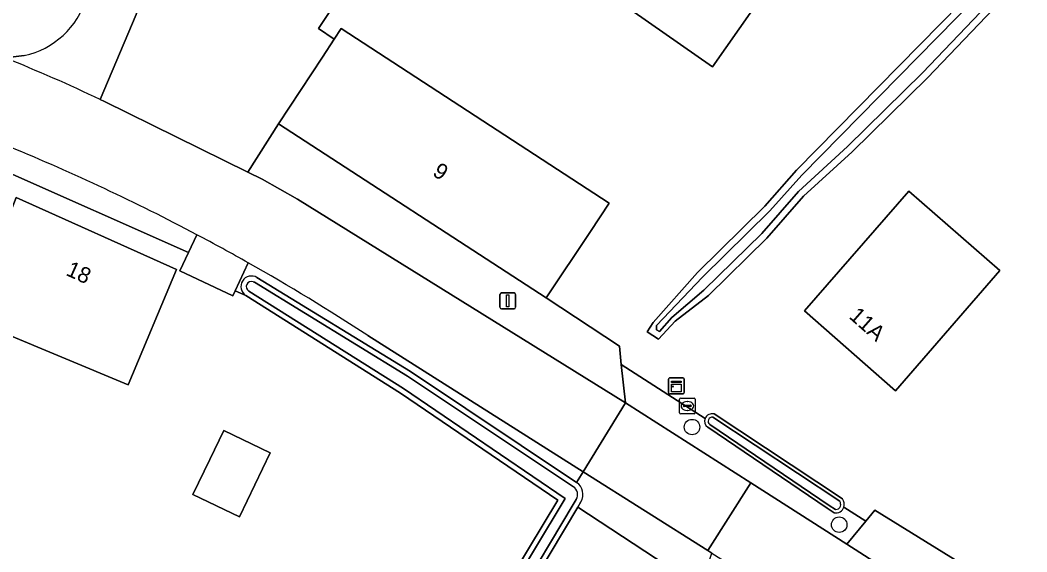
# Model space of a CAD drawing. Extents: x 162879 to 165540, y 384011 to 385181.
# Drawn here: x 164874.9 to 164938.6, y 384549.1 to 384582.8 of the extents above; entities that cross this region are included whole.
import ezdxf

# ---------------------------------------------------------------- set-up
doc = ezdxf.new("R2010")
doc.units = 0
for name, color, linetype in [('IMGEO_Boom', 7, 'Continuous'), ('IMGEO_Erf', 7, 'Continuous'), ('IMGEO_Groenvoorziening', 7, 'Continuous'), ('IMGEO_Kast', 7, 'Continuous'), ('IMGEO_Lichtmast', 7, 'Continuous'), ('IMGEO_Oever', 7, 'Continuous'), ('IMGEO_Pand', 7, 'Continuous'), ('IMGEO_Pand_nummerreeks', 7, 'Continuous'), ('IMGEO_Parkeervlak_open', 7, 'Continuous'), ('IMGEO_Rijbaan_lokaal_gesloten', 7, 'Continuous'), ('IMGEO_Rijbaan_lokaal_halfverhard', 7, 'Continuous'), ('IMGEO_Rioolput', 7, 'Continuous'), ('IMGEO_Voetpad_halfverhard', 7, 'Continuous'), ('IMGEO_Voetpad_open', 7, 'Continuous'), ('IMGEO_Waterloop', 7, 'Continuous')]:
    doc.layers.add(name, color=color, linetype=linetype)

msp = doc.modelspace()

# ---------------------------------------------------------------- linework, layer by layer
at = {"layer": 'IMGEO_Boom'}
for centre in [(164917.371, 384557.038), (164926.682, 384550.865)]:
    msp.add_circle(centre, 0.489, dxfattribs=at)
at = {"layer": 'IMGEO_Erf'}
for points in [[(164894.639, 384635.387), (164891.312, 384618.004), (164888.386, 384604.471), (164888.024, 384602.352), (164887.347, 384599.404), (164885.677, 384593.634), (164885.272, 384592.236), (164887.523, 384590.648), (164895.833, 384585.413), (164893.739, 384582.249), (164894.737, 384581.565), (164895.173, 384582.236), (164912.127, 384571.207), (164910.956, 384569.406), (164908.147, 384565.22), (164912.774, 384562.158), (164912.883, 384560.989), (164918.204, 384557.583)], [(164944.33, 384591.748), (164932.272, 384579.131), (164927.505, 384574.449), (164924.425, 384571.633), (164922.106, 384568.975), (164918.407, 384565.359), (164916.303, 384563.727), (164915.24, 384562.595), (164914.526, 384563.05), (164914.903, 384563.653), (164917.708, 384566.818), (164921.967, 384571.014), (164923.987, 384573.277), (164944.779, 384594.433)], [(164885.513, 384568.068), (164873.657, 384573.342), (164870.529, 384574.734), (164869.886, 384575.007), (164869.558, 384573.853), (164867.626, 384574.605), (164865.83, 384572.146), (164861.301, 384573.498), (164861.259, 384576.486), (164853.064, 384578.624), (164849.105, 384579.664), (164839.629, 384582.568)], [(164905.238, 384546.356), (164908.879, 384552.418), (164898.927, 384559.187), (164889.144, 384565.356), (164888.467, 384565.651), (164888.314, 384565.328), (164884.965, 384566.908), (164885.513, 384568.068)], [(164918.764, 384557.867), (164926.893, 384552.494)], [(164926.98, 384551.974), (164928.372, 384551.085), (164928.939, 384551.775), (164934.46, 384548.362), (164934.355, 384548.104), (164962.78, 384529.686), (164962.38, 384529.197), (164961.98, 384528.708), (164963.84, 384527.486)]]:
    msp.add_lwpolyline(points, dxfattribs=at)
for points in [[(164933.446, 384600.906), (164918.668, 384579.822), (164912.598, 384584.077), (164914.147, 384586.235), (164927.401, 384605.143)], [(164867.841, 384563.432), (164871.058, 384562.332), (164874.607, 384571.553), (164884.752, 384566.997), (164881.711, 384559.702), (164873.542, 384563.108), (164872.83, 384561.4), (164873.347, 384561.185), (164869.619, 384550.135), (164863.962, 384552.087)], [(164936.853, 384566.929), (164930.247, 384559.334), (164924.496, 384564.379), (164931.081, 384571.95)], [(164887.752, 384556.821), (164890.691, 384555.402), (164888.735, 384551.351), (164885.796, 384552.77), (164886.871, 384554.996)]]:
    msp.add_lwpolyline(points, close=True, dxfattribs=at)
for centre, radius, start, end in [((164918.647, 384557.404), 0.478, 75.8156, 157.96744), ((164926.278, 384552.124), 0.718, 347.95906, 31.03704)]:
    msp.add_arc(centre, radius, start, end, dxfattribs=at)
at = {"layer": 'IMGEO_Groenvoorziening'}
for points in [[(164873.932, 384580.379), (164875.129, 384580.532)], [(164874.22, 384574.75), (164874.167, 384574.624), (164873.657, 384573.342), (164885.513, 384568.068), (164886.049, 384569.202)], [(164889.303, 384567.422), (164888.467, 384565.651), (164889.144, 384565.356)], [(164889.85, 384566.493), (164899.565, 384560.547), (164910.065, 384553.541), (164910.482, 384554.216), (164896.867, 384562.819)], [(164918.204, 384557.583), (164912.883, 384560.989), (164913.16, 384558.569), (164921.091, 384553.512), (164927.172, 384549.623), (164928.372, 384551.085), (164926.98, 384551.974)], [(164926.366, 384551.617), (164925.919, 384551.903), (164918.361, 384557.022)], [(164910.482, 384554.216), (164910.065, 384553.541)], [(164910.344, 384552.305), (164910.142, 384551.966), (164917.883, 384546.895), (164918.629, 384549.068), (164918.38, 384549.225), (164910.482, 384554.216)]]:
    msp.add_lwpolyline(points, dxfattribs=at)
msp.add_lwpolyline([(164914.18, 384540.486), (164916.932, 384544.128), (164917.883, 384546.895), (164910.142, 384551.966), (164906.642, 384546.108), (164913.332, 384540.982)], close=True, dxfattribs=at)
for centre, radius, start, end in [((164874.042, 384585.641), 5.223, 282.0151, 343.50798), ((164822.632, 384449.373), 135.575, 62.11076, 67.6345), ((164822.63, 384449.343), 135.602, 56.80683, 60.54876), ((164889.501, 384565.922), 0.669, 58.60445, 237.72059), ((164918.646, 384557.404), 0.477, 157.95731, 233.31203), ((164909.553, 384552.776), 0.92, 329.21689, 56.22328), ((164926.465, 384552.154), 0.546, 259.5947, 340.75558)]:
    msp.add_arc(centre, radius, start, end, dxfattribs=at)
at = {"layer": 'IMGEO_Kast'}
for p, q in [((164915.88, 384559.219), (164915.88, 384560.06)), ((164915.88, 384560.06), (164915.88, 384559.219)), ((164915.955, 384560.144), (164916.796, 384560.144)), ((164916.796, 384560.144), (164915.955, 384560.144)), ((164916.88, 384560.069), (164916.88, 384559.228)), ((164916.88, 384559.228), (164916.88, 384560.069)), ((164916.805, 384559.144), (164915.964, 384559.144)), ((164915.964, 384559.144), (164916.805, 384559.144))]:
    msp.add_line(p, q, dxfattribs=at)
for points in [[(164916.075, 384559.934), (164916.675, 384559.934), (164916.675, 384559.849), (164916.075, 384559.849), (164916.075, 384559.934)], [(164916.075, 384559.759), (164916.675, 384559.759), (164916.675, 384559.27), (164916.075, 384559.27), (164916.075, 384559.759)]]:
    msp.add_lwpolyline(points, dxfattribs=at)
msp.add_circle((164916.159, 384559.608), 0.0377, dxfattribs=at)
for centre, start, end in [((164915.958, 384560.066), 92.4484, 184.28452), ((164915.958, 384560.066), 92.4484, 184.28452), ((164916.802, 384560.066), 2.4484, 94.28452), ((164916.802, 384560.066), 2.4484, 94.28452), ((164915.958, 384559.222), 182.4484, 274.28452), ((164915.958, 384559.222), 182.4484, 274.28452), ((164916.802, 384559.222), 272.4484, 4.28452), ((164916.802, 384559.222), 272.4484, 4.28452)]:
    msp.add_arc(centre, 0.0779, start, end, dxfattribs=at)
at = {"layer": 'IMGEO_Lichtmast'}
for p, q in [((164905.221, 384564.617), (164905.221, 384565.417)), ((164905.221, 384565.417), (164905.221, 384564.617)), ((164905.321, 384565.517), (164906.111, 384565.517)), ((164906.111, 384565.517), (164905.321, 384565.517)), ((164906.211, 384565.417), (164906.211, 384564.617)), ((164906.211, 384564.617), (164906.211, 384565.417)), ((164906.111, 384564.517), (164905.321, 384564.517)), ((164905.321, 384564.517), (164906.111, 384564.517))]:
    msp.add_line(p, q, dxfattribs=at)
msp.add_lwpolyline([(164905.641, 384565.392), (164905.791, 384565.392), (164905.791, 384564.642), (164905.641, 384564.642), (164905.641, 384565.392)], dxfattribs=at)
for centre, start, end in [((164905.321, 384565.417), 90, 180), ((164905.321, 384565.417), 90, 180), ((164906.111, 384565.417), 0, 90), ((164906.111, 384565.417), 360, 90), ((164905.321, 384564.617), 180, 270), ((164905.321, 384564.617), 180, 270), ((164906.111, 384564.617), 270, 0), ((164906.111, 384564.617), 270, 0)]:
    msp.add_arc(centre, 0.1, start, end, dxfattribs=at)
at = {"layer": 'IMGEO_Oever'}
for points in [[(164964.532, 384613.527), (164931.957, 384579.442), (164927.2, 384574.771), (164924.108, 384571.943), (164921.784, 384569.279), (164918.116, 384565.693), (164916.096, 384563.967), (164915.31, 384563.076), (164915.134, 384563.188), (164915.123, 384563.456), (164918.029, 384566.513), (164922.288, 384570.708), (164924.31, 384572.974), (164945.099, 384594.127)], [(164944.779, 384594.433), (164923.987, 384573.277), (164921.967, 384571.014), (164917.708, 384566.818), (164914.903, 384563.653), (164914.526, 384563.05), (164915.24, 384562.595), (164916.303, 384563.727), (164918.407, 384565.359), (164922.106, 384568.975), (164924.425, 384571.633), (164927.505, 384574.449), (164932.272, 384579.131), (164944.33, 384591.748)], [(164910.065, 384553.541), (164899.565, 384560.547), (164889.85, 384566.493)], [(164889.619, 384566.228), (164889.684, 384566.195), (164899.382, 384560.26), (164909.864, 384553.266)], [(164889.144, 384565.356), (164898.927, 384559.187), (164908.879, 384552.418), (164905.238, 384546.356), (164880.476, 384513.218), (164879.797, 384512.034)], [(164880.1, 384511.877), (164880.761, 384513.031), (164905.521, 384546.166), (164909.337, 384552.519), (164899.114, 384559.472), (164889.337, 384565.637)], [(164918.682, 384557.659), (164926.724, 384552.343)], [(164926.893, 384552.494), (164918.764, 384557.867)], [(164918.361, 384557.022), (164925.919, 384551.903), (164926.366, 384551.617)], [(164926.44, 384551.83), (164926.04, 384552.086), (164918.495, 384557.196)], [(164910.044, 384552.467), (164909.849, 384552.141), (164906.194, 384546.022), (164912.356, 384541.301), (164912.576, 384540.958), (164912.613, 384540.615), (164912.258, 384540.437), (164911.904, 384540.558), (164905.696, 384545.137), (164893.011, 384527.193), (164881.513, 384513.04), (164880.882, 384511.938), (164880.492, 384510.748), (164880.469, 384510.661)], [(164905.443, 384544.189), (164912.43, 384539.828), (164912.881, 384540.405), (164913.332, 384540.982), (164906.642, 384546.108), (164910.142, 384551.966), (164910.344, 384552.305)]]:
    msp.add_lwpolyline(points, dxfattribs=at)
for centre, radius, start, end in [((164889.501, 384565.922), 0.669, 58.60445, 237.72059), ((164889.498, 384565.923), 0.328, 68.42216, 240.56087), ((164918.646, 384557.404), 0.477, 157.95731, 233.31203), ((164918.647, 384557.404), 0.478, 75.8156, 157.96744), ((164918.647, 384557.404), 0.257, 82.13919, 233.87446), ((164909.548, 384552.775), 0.584, 328.16648, 57.225), ((164909.553, 384552.776), 0.92, 329.21689, 56.22328), ((164926.278, 384552.124), 0.718, 347.95906, 31.03704), ((164926.465, 384552.154), 0.546, 259.5947, 340.75558), ((164926.467, 384552.151), 0.322, 265.21733, 338.69889), ((164926.319, 384552.129), 0.458, 347.99756, 27.84708)]:
    msp.add_arc(centre, radius, start, end, dxfattribs=at)
at = {"layer": 'IMGEO_Pand'}
for points in [[(164933.446, 384600.906), (164927.401, 384605.143), (164914.147, 384586.235), (164912.598, 384584.077), (164918.668, 384579.822)], [(164894.001, 384580.434), (164891.209, 384576.213), (164908.147, 384565.22), (164910.956, 384569.406), (164912.127, 384571.207), (164895.173, 384582.236), (164894.737, 384581.565)], [(164869.619, 384550.135), (164873.347, 384561.185), (164872.83, 384561.4), (164873.542, 384563.108), (164881.711, 384559.702), (164884.752, 384566.997), (164874.607, 384571.553), (164871.058, 384562.332), (164867.841, 384563.432), (164863.962, 384552.087)], [(164936.853, 384566.929), (164931.081, 384571.95), (164924.496, 384564.379), (164930.247, 384559.334)], [(164890.691, 384555.402), (164887.752, 384556.821), (164886.871, 384554.996), (164885.796, 384552.77), (164888.735, 384551.351)]]:
    msp.add_lwpolyline(points, close=True, dxfattribs=at)
at = {"layer": 'IMGEO_Parkeervlak_open'}
for points in [[(164895.833, 384585.413), (164887.523, 384590.648), (164885.272, 384592.236), (164884.211, 384589.022), (164882.836, 384584.857), (164882.216, 384583.126), (164879.941, 384577.746), (164880.203, 384577.621), (164889.27, 384573.154), (164891.209, 384576.213), (164894.001, 384580.434), (164894.737, 384581.565), (164893.739, 384582.249)], [(164891.209, 384576.213), (164889.27, 384573.154), (164890.176, 384572.707), (164892.415, 384571.46), (164913.16, 384558.569), (164912.883, 384560.989), (164912.774, 384562.158), (164908.147, 384565.22)]]:
    msp.add_lwpolyline(points, close=True, dxfattribs=at)
at = {"layer": 'IMGEO_Rijbaan_lokaal_gesloten'}
for points in [[(164896.867, 384562.819), (164910.482, 384554.216), (164913.16, 384558.569), (164892.415, 384571.46), (164890.176, 384572.707), (164889.27, 384573.154), (164880.203, 384577.621), (164879.941, 384577.746)], [(164933.271, 384545.722), (164927.172, 384549.623), (164921.091, 384553.512), (164918.38, 384549.225), (164918.629, 384549.068), (164925.469, 384544.741), (164940.703, 384535.103), (164971.676, 384515.259), (164978.869, 384510.65), (164989.815, 384503.637), (164994.896, 384500.392)]]:
    msp.add_lwpolyline(points, dxfattribs=at)
msp.add_lwpolyline([(164913.16, 384558.569), (164910.482, 384554.216), (164918.38, 384549.225), (164921.091, 384553.512)], close=True, dxfattribs=at)
for centre, radius, start, end in [((164834.457, 384482.117), 105.895, 64.563, 68.11323), ((164822.632, 384449.373), 135.575, 62.11076, 67.6345), ((164826.126, 384455.793), 128.267, 60.49207, 62.14893), ((164822.63, 384449.343), 135.602, 56.80683, 60.54876)]:
    msp.add_arc(centre, radius, start, end, dxfattribs=at)
at = {"layer": 'IMGEO_Rijbaan_lokaal_halfverhard'}
for points in [[(164879.941, 384577.746), (164882.216, 384583.126), (164882.836, 384584.857), (164884.211, 384589.022), (164883.139, 384589.387), (164883.814, 384594.129), (164883.877, 384594.659), (164884.601, 384600.773), (164891.273, 384634.745)], [(164875.129, 384580.532), (164873.932, 384580.379)]]:
    msp.add_lwpolyline(points, dxfattribs=at)
for centre, radius, start, end in [((164874.042, 384585.641), 5.223, 282.0151, 343.50798), ((164834.457, 384482.117), 105.895, 64.563, 68.11323)]:
    msp.add_arc(centre, radius, start, end, dxfattribs=at)
at = {"layer": 'IMGEO_Rioolput'}
for p, q in [((164916.578, 384557.947), (164916.578, 384558.799)), ((164916.653, 384558.873), (164917.505, 384558.873)), ((164917.579, 384558.799), (164917.579, 384557.947)), ((164916.837, 384558.367), (164916.837, 384558.379)), ((164917.275, 384558.33), (164916.877, 384558.33)), ((164916.88, 384558.416), (164917.278, 384558.416)), ((164917.066, 384558.653), (164917.091, 384558.653)), ((164917.321, 384558.379), (164917.321, 384558.367)), ((164917.505, 384557.873), (164916.653, 384557.873)), ((164917.089, 384558.093), (164917.064, 384558.093))]:
    msp.add_line(p, q, dxfattribs=at)
for points in [[(164916.578, 384557.947), (164916.578, 384558.799)], [(164916.653, 384558.873), (164917.505, 384558.873)], [(164917.579, 384558.799), (164917.579, 384557.947)], [(164917.505, 384557.873), (164916.653, 384557.873)]]:
    msp.add_lwpolyline(points, dxfattribs=at)
for centre, radius, start, end in [((164916.655, 384558.797), 0.0765, 91.55205, 178.44795), ((164916.655, 384558.797), 0.0765, 91.55205, 178.44795), ((164917.503, 384558.797), 0.0765, 1.55205, 88.44795), ((164917.503, 384558.797), 0.0765, 1.55205, 88.44795), ((164916.877, 384558.376), 0.0403, 85.87752, 175.75265), ((164916.874, 384558.366), 0.0366, 178.93798, 274.71019), ((164917.278, 384558.373), 0.043, 264.86636, 352.45326), ((164917.282, 384558.378), 0.0386, 1.73085, 96.63898), ((164916.655, 384557.949), 0.0765, 181.55205, 268.44795), ((164916.655, 384557.949), 0.0765, 181.55205, 268.44795), ((164917.503, 384557.949), 0.0765, 271.55205, 358.44795), ((164917.503, 384557.949), 0.0765, 271.55205, 358.44795)]:
    msp.add_arc(centre, radius, start, end, dxfattribs=at)
for centre, major_axis, ratio, start_param, end_param in [((164917.065, 384558.373), (-0.387, 0.002), 0.722429, 4.712389, 7.853982), ((164917.09, 384558.373), (-0.39, 0.002), 0.717154, 1.570796, 4.712389)]:
    msp.add_ellipse(centre, major_axis=major_axis, ratio=ratio, start_param=start_param, end_param=end_param, dxfattribs=at)
at = {"layer": 'IMGEO_Voetpad_halfverhard'}
msp.add_lwpolyline([(164886.049, 384569.202), (164885.513, 384568.068), (164884.965, 384566.908), (164888.314, 384565.328), (164888.467, 384565.651), (164889.303, 384567.422)], dxfattribs=at)
msp.add_arc((164826.126, 384455.793), 128.267, 60.49207, 62.14893, dxfattribs=at)
at = {"layer": 'IMGEO_Voetpad_open'}
msp.add_lwpolyline([(164928.939, 384551.775), (164928.372, 384551.085), (164927.172, 384549.623), (164933.271, 384545.722), (164933.635, 384546.354), (164933.928, 384547.067), (164934.108, 384547.503), (164934.355, 384548.104), (164934.46, 384548.362)], close=True, dxfattribs=at)
at = {"layer": 'IMGEO_Waterloop'}
for points in [[(164945.099, 384594.127), (164924.31, 384572.974), (164922.288, 384570.708), (164918.029, 384566.513), (164915.123, 384563.456), (164915.134, 384563.188), (164915.31, 384563.076), (164916.096, 384563.967), (164918.116, 384565.693), (164921.784, 384569.279), (164924.108, 384571.943), (164927.2, 384574.771), (164931.957, 384579.442), (164964.532, 384613.527)], [(164909.864, 384553.266), (164899.382, 384560.26), (164889.684, 384566.195), (164889.619, 384566.228)], [(164889.337, 384565.637), (164899.114, 384559.472), (164909.337, 384552.519), (164905.521, 384546.166), (164880.761, 384513.031), (164880.1, 384511.877)], [(164926.724, 384552.343), (164918.682, 384557.659)], [(164918.495, 384557.196), (164926.04, 384552.086), (164926.44, 384551.83)], [(164909.849, 384552.141), (164910.044, 384552.467)], [(164880.469, 384510.661), (164880.492, 384510.748), (164880.882, 384511.938), (164881.513, 384513.04), (164893.011, 384527.193), (164905.696, 384545.137), (164911.904, 384540.558), (164912.258, 384540.437), (164912.613, 384540.615), (164912.576, 384540.958), (164912.356, 384541.301), (164906.194, 384546.022), (164909.849, 384552.141)]]:
    msp.add_lwpolyline(points, dxfattribs=at)
for centre, radius, start, end in [((164889.498, 384565.923), 0.328, 68.42216, 240.56087), ((164918.647, 384557.404), 0.257, 82.13919, 233.87446), ((164909.548, 384552.775), 0.584, 328.16648, 57.225), ((164926.467, 384552.151), 0.322, 265.21733, 338.69889), ((164926.319, 384552.129), 0.458, 347.99756, 27.84708)]:
    msp.add_arc(centre, radius, start, end, dxfattribs=at)

# ---------------------------------------------------------------- texts
at = {"layer": 'IMGEO_Pand_nummerreeks'}
for s, rotation, p in [('9', 326.95891, (164900.895, 384572.991)), ('18', 335.75704, (164877.704, 384566.666)), ('11A', 318.54077, (164927.246, 384563.968))]:
    msp.add_text(s, height=1, rotation=rotation, dxfattribs=at).set_placement(p)

doc.saveas('drawing.dxf')
